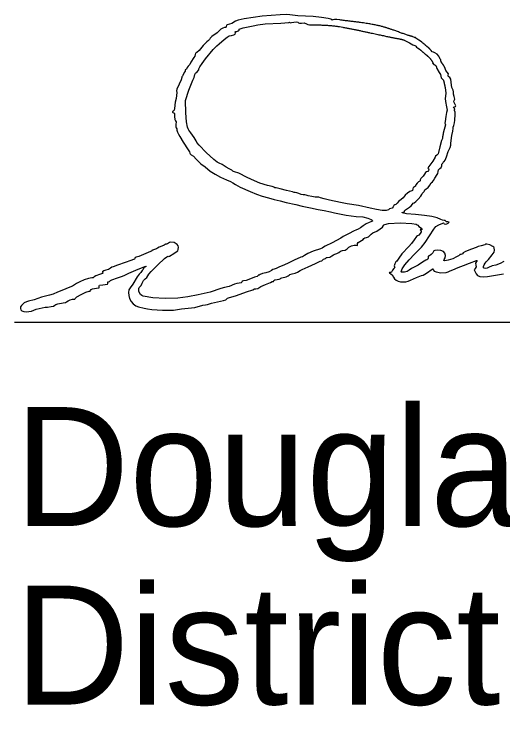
# Model space of a CAD drawing. Extents: x 0 to 34, y 0 to 22.
# Drawn here: x 24.5 to 25.074, y 8.324 to 9.178 of the extents above; entities that cross this region are included whole.
import ezdxf

# ---------------------------------------------------------------- set-up
doc = ezdxf.new("R2010")
doc.units = 0
doc.layers.add('SH_Data', color=7, linetype='Continuous')
doc.layers.add('SH_Text', color=7, linetype='Continuous')

msp = doc.modelspace()

# ---------------------------------------------------------------- linework, layer by layer
at = {"layer": 'SH_Data'}
msp.add_line((24.5, 8.816), (28, 8.816), dxfattribs=at)
at = {"layer": 'SH_Text'}
msp.add_line((24.99279, 9.11981), (24.99243, 9.12063), dxfattribs=at)
for points in [[(24.88266, 9.17131), (24.87945, 9.17171), (24.87637, 9.17174), (24.87441, 9.17133), (24.87367, 9.17112), (24.87336, 9.17155), (24.87215, 9.1723), (24.86924, 9.17291), (24.86121, 9.17428), (24.85134, 9.17546), (24.83332, 9.17635), (24.824, 9.17722), (24.82018, 9.17775), (24.81259, 9.17756), (24.79125, 9.17564), (24.77029, 9.17267), (24.76318, 9.17116), (24.76003, 9.16983), (24.75559, 9.16735), (24.75042, 9.16557), (24.74958, 9.16505), (24.74923, 9.16379), (24.74899, 9.16268), (24.74839, 9.16252), (24.74704, 9.1625), (24.745, 9.1617), (24.74298, 9.16047), (24.74168, 9.15917), (24.73835, 9.15635), (24.7322, 9.15184), (24.73008, 9.14983), (24.72927, 9.14854), (24.7284, 9.14726), (24.72631, 9.14554), (24.72383, 9.14344), (24.722, 9.14122), (24.71719, 9.13549), (24.71461, 9.13313), (24.71323, 9.13242), (24.71291, 9.1321), (24.71277, 9.1307), (24.71228, 9.12871), (24.71109, 9.127), (24.70762, 9.12165), (24.70612, 9.11895), (24.70504, 9.11783), (24.70423, 9.11707), (24.70336, 9.11523), (24.7024, 9.11339), (24.70139, 9.11262), (24.7008, 9.11246), (24.70088, 9.11207), (24.70077, 9.11105), (24.69973, 9.10935), (24.69802, 9.106), (24.69777, 9.10516), (24.69718, 9.10481), (24.69672, 9.10445), (24.69681, 9.10358), (24.69613, 9.10085), (24.69386, 9.09599), (24.69116, 9.09013), (24.69077, 9.08808), (24.69084, 9.08599), (24.69081, 9.08245), (24.69015, 9.07905), (24.68906, 9.07474), (24.68817, 9.0671), (24.68769, 9.0652), (24.68689, 9.06421), (24.68608, 9.0637), (24.6859, 9.06305), (24.6863, 9.06251), (24.68723, 9.06228), (24.6879, 9.06208), (24.68828, 9.0614), (24.68836, 9.05787), (24.68848, 9.05439), (24.68929, 9.05275), (24.69006, 9.05135), (24.68998, 9.04847), (24.68987, 9.04582), (24.69029, 9.04443), (24.69085, 9.0434), (24.69109, 9.04161), (24.6916, 9.03932), (24.69281, 9.0371), (24.69453, 9.03436), (24.69841, 9.02757), (24.70439, 9.01868), (24.70596, 9.01615), (24.70629, 9.01457), (24.70651, 9.01369), (24.70785, 9.01285), (24.71046, 9.01098), (24.71376, 9.00759), (24.71941, 9.00211), (24.72435, 8.99851), (24.73032, 8.99341), (24.73607, 8.98993), (24.74226, 8.98653), (24.74584, 8.98502), (24.74933, 8.98342), (24.754, 8.98118), (24.75704, 8.97992), (24.75992, 8.9779), (24.7656, 8.97481), (24.77744, 8.96948), (24.78482, 8.9664), (24.79133, 8.96418), (24.79871, 8.96197), (24.80566, 8.96028), (24.81272, 8.95847), (24.81967, 8.95648), (24.83115, 8.9543), (24.83864, 8.95242), (24.84819, 8.95031), (24.85731, 8.94854), (24.86425, 8.94718), (24.87192, 8.94548), (24.87669, 8.94441), (24.88254, 8.94344), (24.89038, 8.94155), (24.9021, 8.94029), (24.90977, 8.93958), (24.91576, 8.93832), (24.91966, 8.93663), (24.92071, 8.93566), (24.92109, 8.93464), (24.91736, 8.93316), (24.91371, 8.93153), (24.9102, 8.92902), (24.90708, 8.92666), (24.90438, 8.92539), (24.90151, 8.92414), (24.89977, 8.92339), (24.893, 8.91992), (24.88686, 8.91644), (24.88391, 8.91481), (24.87387, 8.90908), (24.86547, 8.90516), (24.86348, 8.90392), (24.86203, 8.90292), (24.85991, 8.90229), (24.85158, 8.89919), (24.84502, 8.89648), (24.84125, 8.89431), (24.83874, 8.89277), (24.83686, 8.89214), (24.82909, 8.88867), (24.82216, 8.88519), (24.81765, 8.88312), (24.81102, 8.88045), (24.80778, 8.87905), (24.8056, 8.87825), (24.80395, 8.87778), (24.80233, 8.87666), (24.79972, 8.87524), (24.79567, 8.87406), (24.79167, 8.87295), (24.78916, 8.87174), (24.78797, 8.87099), (24.78714, 8.87101), (24.78673, 8.87116), (24.78656, 8.87069), (24.78535, 8.86973), (24.78244, 8.86868), (24.77571, 8.86622), (24.77272, 8.86491), (24.76941, 8.86449), (24.76803, 8.86402), (24.76746, 8.86306), (24.76673, 8.86206), (24.76438, 8.86176), (24.76148, 8.86138), (24.75884, 8.86049), (24.75243, 8.85786), (24.74719, 8.85656), (24.74285, 8.85535), (24.73033, 8.85105), (24.71604, 8.84785), (24.70409, 8.84556), (24.69215, 8.84411), (24.67727, 8.84378), (24.66266, 8.84453), (24.65151, 8.84632), (24.64975, 8.84714), (24.64827, 8.84846), (24.64635, 8.85193), (24.64614, 8.85545), (24.6468, 8.85682), (24.64803, 8.8577), (24.64911, 8.85904), (24.65026, 8.8617), (24.65177, 8.86472), (24.65384, 8.86673), (24.65569, 8.86835), (24.65677, 8.87026), (24.65798, 8.87224), (24.66065, 8.8754), (24.66851, 8.88341), (24.6765, 8.89061), (24.67936, 8.89277), (24.68081, 8.89334), (24.68161, 8.8932), (24.68227, 8.89365), (24.68732, 8.89678), (24.69041, 8.89843), (24.69207, 8.89978), (24.69277, 8.90142), (24.69298, 8.90394), (24.69261, 8.90562), (24.69152, 8.90716), (24.68798, 8.90944), (24.68396, 8.91014), (24.68228, 8.9097), (24.68109, 8.90863), (24.68022, 8.90802), (24.67887, 8.90776), (24.67768, 8.90756), (24.67718, 8.90708), (24.67605, 8.90627), (24.67331, 8.90526), (24.67028, 8.9041), (24.66843, 8.9029), (24.66726, 8.90204), (24.66584, 8.90169), (24.66457, 8.90143), (24.66372, 8.9008), (24.6631, 8.90033), (24.66237, 8.90042), (24.6618, 8.9005), (24.66156, 8.9), (24.66111, 8.89935), (24.66002, 8.89908), (24.65168, 8.89561), (24.6464, 8.89316), (24.64324, 8.89214), (24.64208, 8.89175), (24.64159, 8.89084), (24.64114, 8.88992), (24.64005, 8.88953), (24.6368, 8.88835), (24.63031, 8.88608), (24.62134, 8.88292), (24.61592, 8.88085), (24.61455, 8.88036), (24.61301, 8.87918), (24.61066, 8.87782), (24.60737, 8.87691), (24.60497, 8.87623), (24.60346, 8.87524), (24.60318, 8.87432), (24.60448, 8.87385), (24.60359, 8.87328), (24.59993, 8.87199), (24.59574, 8.87037), (24.59359, 8.86901), (24.59254, 8.86818), (24.59099, 8.86784), (24.58714, 8.86721), (24.58204, 8.86558), (24.57695, 8.86341), (24.57309, 8.86116), (24.56825, 8.85828), (24.56297, 8.85612), (24.55759, 8.85395), (24.55064, 8.85102), (24.5455, 8.84879), (24.54133, 8.84753), (24.53182, 8.84518), (24.5231, 8.84222), (24.51659, 8.84044), (24.51391, 8.83975), (24.51155, 8.83862), (24.5081, 8.83549), (24.5072, 8.83375), (24.50695, 8.83204), (24.50743, 8.83049), (24.50875, 8.82922), (24.51086, 8.82843), (24.51357, 8.82814), (24.51981, 8.82888), (24.52556, 8.83097), (24.53601, 8.83334), (24.53874, 8.83341), (24.54326, 8.83436), (24.54601, 8.83485), (24.5474, 8.83569), (24.54865, 8.83652), (24.5511, 8.83736), (24.55739, 8.83847), (24.55981, 8.83898), (24.56136, 8.83991), (24.56301, 8.84112), (24.56558, 8.84223), (24.56822, 8.84293), (24.57008, 8.84293), (24.57093, 8.84296), (24.57128, 8.84369), (24.57347, 8.84561), (24.57849, 8.84847), (24.58402, 8.85107), (24.58772, 8.85221), (24.58899, 8.85245), (24.58951, 8.85304), (24.59013, 8.85409), (24.59175, 8.855), (24.59667, 8.85583), (24.59946, 8.8561), (24.59977, 8.85667), (24.59961, 8.85769), (24.59947, 8.85875), (24.59995, 8.85935), (24.60405, 8.85987), (24.6093, 8.86051), (24.60997, 8.86116), (24.60978, 8.86222), (24.60979, 8.86315), (24.61069, 8.86349), (24.61167, 8.86371), (24.61208, 8.86425), (24.61285, 8.86494), (24.61468, 8.86553), (24.62115, 8.86781), (24.62585, 8.86957), (24.62915, 8.87085), (24.63465, 8.87339), (24.64537, 8.87819), (24.65448, 8.88165), (24.65488, 8.88131), (24.65351, 8.88051), (24.65198, 8.87959), (24.6517, 8.87885), (24.65156, 8.87796), (24.65041, 8.87663), (24.64854, 8.87434), (24.64678, 8.87215), (24.64425, 8.86901), (24.63934, 8.86045), (24.63628, 8.8563), (24.63463, 8.85379), (24.63402, 8.85066), (24.63435, 8.84719), (24.63548, 8.84363), (24.63732, 8.84026), (24.63973, 8.83736), (24.64262, 8.83518), (24.64585, 8.83399), (24.65244, 8.83238), (24.65642, 8.83137), (24.66165, 8.8306), (24.67423, 8.8298), (24.68691, 8.83004), (24.69641, 8.83141), (24.70446, 8.83224), (24.71228, 8.83306), (24.7216, 8.83574), (24.72474, 8.83619), (24.72699, 8.83676), (24.73186, 8.83805), (24.73882, 8.8396), (24.74605, 8.84142), (24.74853, 8.84219), (24.74983, 8.8432), (24.75064, 8.84404), (24.75194, 8.84439), (24.76117, 8.84738), (24.7731, 8.85139), (24.78033, 8.85406), (24.7826, 8.85508), (24.78399, 8.85523), (24.78622, 8.85564), (24.79003, 8.85792), (24.79524, 8.85997), (24.80141, 8.8627), (24.80317, 8.86368), (24.80421, 8.86378), (24.80475, 8.86382), (24.80529, 8.86467), (24.80652, 8.86575), (24.80922, 8.8661), (24.81161, 8.86635), (24.8126, 8.86696), (24.81321, 8.86758), (24.81466, 8.86783), (24.8198, 8.86914), (24.82207, 8.87025), (24.82302, 8.87122), (24.82415, 8.87192), (24.82686, 8.87255), (24.83021, 8.87346), (24.83286, 8.87482), (24.83611, 8.87651), (24.83857, 8.87771), (24.84559, 8.88084), (24.85427, 8.88479), (24.85976, 8.88742), (24.86163, 8.88819), (24.86268, 8.88921), (24.86348, 8.89005), (24.86478, 8.8904), (24.86594, 8.89067), (24.86642, 8.89132), (24.86687, 8.89193), (24.86794, 8.89209), (24.87103, 8.89223), (24.87342, 8.89393), (24.87525, 8.89523), (24.87711, 8.89583), (24.87917, 8.8965), (24.88146, 8.89795), (24.88375, 8.89939), (24.8858, 8.90005), (24.88924, 8.90051), (24.89128, 8.90223), (24.89355, 8.90399), (24.89669, 8.90547), (24.89985, 8.90638), (24.90223, 8.90639), (24.90352, 8.90623), (24.9035, 8.90715), (24.90351, 8.9083), (24.90435, 8.90951), (24.90833, 8.91193), (24.91018, 8.91304), (24.91124, 8.91427), (24.91231, 8.9152), (24.91424, 8.91557), (24.91645, 8.9161), (24.91811, 8.91768), (24.91976, 8.91946), (24.92182, 8.92077), (24.92646, 8.92302), (24.93039, 8.92545), (24.93311, 8.92771), (24.93413, 8.92946), (24.93457, 8.93017), (24.93581, 8.93079), (24.94025, 8.93177), (24.95382, 8.93262), (24.96768, 8.93197), (24.97248, 8.93106), (24.97396, 8.93046), (24.97467, 8.92976), (24.97574, 8.92851), (24.97766, 8.92722), (24.9793, 8.92605), (24.97967, 8.92507), (24.97906, 8.92462), (24.97834, 8.92473), (24.97777, 8.92483), (24.97753, 8.92438), (24.97859, 8.92318), (24.97869, 8.9221), (24.97754, 8.92014), (24.97583, 8.91824), (24.97428, 8.91736), (24.97317, 8.91666), (24.97014, 8.91255), (24.96711, 8.9084), (24.96404, 8.90501), (24.95596, 8.8961), (24.9522, 8.8913), (24.95062, 8.88867), (24.94995, 8.8878), (24.94865, 8.88682), (24.94748, 8.88461), (24.94685, 8.88224), (24.9472, 8.88081), (24.94785, 8.88022), (24.94741, 8.88), (24.94624, 8.87908), (24.9449, 8.8769), (24.94351, 8.87476), (24.94225, 8.87427), (24.94142, 8.87437), (24.94107, 8.87398), (24.94157, 8.87333), (24.94278, 8.8728), (24.94442, 8.87145), (24.94594, 8.86872), (24.94716, 8.86684), (24.94906, 8.86531), (24.9515, 8.86415), (24.9543, 8.86341), (24.96032, 8.86325), (24.96321, 8.8639), (24.96581, 8.86508), (24.97319, 8.86829), (24.97879, 8.87061), (24.98087, 8.8713), (24.98285, 8.8722), (24.98583, 8.87434), (24.99048, 8.87738), (24.99115, 8.8777), (24.99145, 8.87847), (24.99184, 8.87856), (24.99273, 8.87727), (24.99397, 8.87601), (24.99602, 8.87505), (25.00165, 8.87406), (25.0078, 8.87441), (25.0105, 8.87511), (25.01266, 8.87619), (25.01578, 8.87738), (25.02188, 8.87997), (25.02817, 8.88257), (25.03554, 8.8851), (25.04377, 8.88836), (25.04455, 8.88823), (25.0436, 8.88703), (25.0423, 8.88515), (25.04278, 8.88304), (25.04329, 8.88093), (25.04216, 8.87907), (25.04105, 8.87734), (25.04161, 8.87581), (25.0432, 8.87281), (25.04468, 8.87078), (25.04746, 8.86952), (25.0515, 8.86907), (25.05675, 8.86942), (25.07072, 8.87173), (25.07537, 8.87287)], [(25.00359, 9.03182), (25.00264, 9.02972), (25.00054, 9.02191), (24.99908, 9.01525), (24.99848, 9.01381), (24.997, 9.0124), (24.99551, 9.01116), (24.99489, 9.0101), (24.99228, 9.00543), (24.98756, 8.99908), (24.98638, 8.99731), (24.98705, 8.99632), (24.98759, 8.99541), (24.98724, 8.99425), (24.98627, 8.99325), (24.9849, 8.99283), (24.98373, 8.992), (24.98245, 8.99001), (24.98097, 8.9877), (24.97932, 8.9861), (24.97805, 8.98482), (24.97753, 8.98328), (24.97734, 8.98205), (24.97687, 8.98155), (24.97553, 8.98084), (24.97375, 8.97924), (24.97228, 8.9775), (24.97186, 8.97638), (24.97167, 8.97575), (24.97058, 8.97522), (24.96928, 8.97432), (24.96885, 8.97251), (24.96851, 8.97086), (24.96757, 8.97026), (24.96537, 8.96941), (24.96232, 8.96743), (24.9596, 8.9652), (24.95843, 8.9636), (24.95742, 8.96216), (24.95498, 8.96029), (24.95213, 8.95812), (24.95011, 8.95594), (24.94874, 8.95441), (24.94746, 8.95377), (24.94635, 8.95313), (24.94541, 8.9516), (24.94435, 8.95004), (24.94294, 8.94943), (24.94145, 8.94904), (24.94018, 8.9481), (24.93753, 8.94724), (24.93245, 8.94733), (24.92581, 8.94831), (24.9185, 8.95008), (24.90461, 8.95306), (24.89164, 8.95488), (24.88378, 8.95658), (24.87076, 8.95939), (24.86422, 8.96083), (24.86008, 8.96218), (24.858, 8.96295), (24.85642, 8.963), (24.8539, 8.96294), (24.84976, 8.96348), (24.84566, 8.96434), (24.84324, 8.96523), (24.84179, 8.96575), (24.83977, 8.96583), (24.8372, 8.96611), (24.83444, 8.96712), (24.83206, 8.96808), (24.83043, 8.96822), (24.82895, 8.96828), (24.82698, 8.96901), (24.82014, 8.97079), (24.81271, 8.97254), (24.80777, 8.97373), (24.80618, 8.974), (24.8052, 8.97464), (24.80438, 8.97521), (24.80319, 8.97531), (24.79784, 8.97649), (24.78873, 8.97944), (24.78222, 8.98201), (24.77397, 8.98622), (24.76382, 8.9911), (24.75883, 8.99283), (24.75757, 8.99306), (24.75704, 8.99359), (24.75571, 8.9947), (24.75249, 8.99628), (24.74889, 8.9981), (24.74663, 8.99976), (24.74438, 9.00128), (24.7408, 9.00277), (24.73831, 9.0042), (24.73462, 9.00708), (24.7255, 9.01534), (24.71724, 9.02387), (24.71462, 9.02709), (24.71364, 9.029), (24.71123, 9.03295), (24.70754, 9.0384), (24.70523, 9.04188), (24.70431, 9.04309), (24.70351, 9.0451), (24.70232, 9.05167), (24.7016, 9.06203), (24.7013, 9.0766), (24.70509, 9.08874), (24.7097, 9.10047), (24.71145, 9.10368), (24.71233, 9.10721), (24.71309, 9.10862), (24.71487, 9.11046), (24.71683, 9.11262), (24.71699, 9.11369), (24.7181, 9.1161), (24.72068, 9.12006), (24.72485, 9.12548), (24.73371, 9.1365), (24.73803, 9.14103), (24.74078, 9.14323), (24.74672, 9.14822), (24.75016, 9.15128), (24.75248, 9.15256), (24.75552, 9.15287), (24.75797, 9.15367), (24.75952, 9.15482), (24.75987, 9.15616), (24.75978, 9.15747), (24.76056, 9.1576), (24.76178, 9.15773), (24.76318, 9.15848), (24.76424, 9.15949), (24.76442, 9.16037), (24.76563, 9.16106), (24.76902, 9.16191), (24.78074, 9.16461), (24.78619, 9.16562), (24.795, 9.16662), (24.81347, 9.16774), (24.8228, 9.16847), (24.82357, 9.16869), (24.82389, 9.16825), (24.82444, 9.16778), (24.82611, 9.1682), (24.82865, 9.16883), (24.83133, 9.16902), (24.83344, 9.16877), (24.8343, 9.1681), (24.83519, 9.16755), (24.8378, 9.16775), (24.84099, 9.16789), (24.84341, 9.16696), (24.84536, 9.16601), (24.84707, 9.16567)], [(24.95871, 9.1476), (24.95937, 9.14734), (24.96489, 9.14431), (24.96854, 9.14216), (24.97089, 9.14127), (24.9719, 9.14101), (24.97232, 9.14038), (24.97294, 9.13952), (24.97441, 9.13869), (24.97636, 9.13749), (24.9781, 9.13571), (24.98048, 9.1336)], [(24.97913, 9.14526), (24.97794, 9.14651), (24.97579, 9.14768), (24.97334, 9.14896), (24.97232, 9.15009), (24.97215, 9.15064), (24.97175, 9.15054), (24.97096, 9.15045), (24.96987, 9.15104), (24.96875, 9.15168)], [(25.00197, 9.12204), (25.00164, 9.12319), (25.00155, 9.12438), (25.00099, 9.1252), (25.0001, 9.12721), (24.99924, 9.12889), (24.9972, 9.13095), (24.99481, 9.13271), (24.99287, 9.13346), (24.9916, 9.13403), (24.99027, 9.13541), (24.98915, 9.13672)], [(25.07565, 8.88714), (25.07156, 8.88504), (25.06657, 8.88309), (25.06222, 8.88195), (25.0579, 8.88035), (25.05622, 8.87953), (25.05439, 8.87916), (25.05279, 8.87927), (25.05181, 8.87988), (25.05188, 8.88121), (25.05269, 8.88329), (25.05388, 8.88538), (25.05508, 8.8867), (25.05758, 8.88953), (25.06215, 8.89518), (25.06439, 8.89822), (25.06481, 8.90038), (25.06435, 8.90318), (25.06392, 8.90407), (25.06281, 8.90499), (25.05937, 8.90663), (25.05572, 8.9075), (25.05434, 8.90746), (25.05356, 8.90701), (25.04895, 8.90568), (25.04552, 8.90489), (25.0431, 8.90381), (25.03789, 8.9016), (25.03082, 8.89889), (25.0281, 8.89739), (25.02701, 8.89632), (25.0265, 8.89582), (25.02527, 8.89561), (25.02405, 8.89535), (25.02354, 8.89474), (25.02324, 8.89413), (25.02252, 8.89387), (25.02013, 8.8927), (25.01589, 8.8904), (25.01044, 8.88871), (25.0062, 8.88818), (25.0053, 8.88853), (25.0056, 8.88938), (25.00682, 8.89166), (25.00706, 8.89435), (25.00636, 8.89697), (25.00476, 8.89902), (25.00167, 8.90034), (24.99783, 8.90074), (24.99454, 8.90026), (24.99353, 8.89969), (24.99316, 8.89889), (24.99232, 8.89742), (24.99041, 8.8955), (24.98833, 8.89392), (24.987, 8.89349), (24.98661, 8.89342), (24.98675, 8.89261), (24.98681, 8.89131), (24.98621, 8.89003), (24.98516, 8.88905), (24.98386, 8.88867), (24.98191, 8.8878), (24.97898, 8.88573), (24.97511, 8.88309), (24.97089, 8.88088), (24.96715, 8.87892), (24.96444, 8.87688), (24.96225, 8.87563), (24.95907, 8.87475), (24.9562, 8.87449), (24.9553, 8.87466), (24.95496, 8.87509), (24.95612, 8.87842), (24.95938, 8.8833), (24.9644, 8.88929), (24.97083, 8.89595), (24.97892, 8.90426), (24.98319, 8.90949), (24.9883, 8.91721), (24.99359, 8.92543), (24.99576, 8.92853), (24.99923, 8.93031), (25.00422, 8.93235), (25.005, 8.93258), (25.00531, 8.93212), (25.00579, 8.9314), (25.00699, 8.93124), (25.00855, 8.93161), (25.01013, 8.93247), (25.01134, 8.93358), (25.00992, 8.93378), (25.00841, 8.93406), (25.00745, 8.93471), (25.00663, 8.93529), (25.00545, 8.9354), (25.00374, 8.9357), (25.00165, 8.93674), (24.99746, 8.93862), (24.99102, 8.94022), (24.98245, 8.94151), (24.97189, 8.94248), (24.96122, 8.94344), (24.95631, 8.9443), (24.95623, 8.94488), (24.95744, 8.94509), (24.95869, 8.94531), (24.95894, 8.94584), (24.95906, 8.94678), (24.96016, 8.94808), (24.96466, 8.9511), (24.96695, 8.95273), (24.9684, 8.9545), (24.96927, 8.95582), (24.97014, 8.95638), (24.97211, 8.95771), (24.97519, 8.96072), (24.97802, 8.964), (24.97927, 8.96608), (24.97979, 8.96723), (24.98106, 8.96836), (24.98222, 8.96946), (24.9825, 8.97052), (24.98297, 8.97156), (24.98457, 8.97259), (24.98679, 8.9743), (24.98873, 8.97704), (24.99034, 8.9796), (24.99175, 8.98095), (24.99315, 8.98243), (24.99473, 8.98529), (24.9974, 8.98973), (24.99808, 8.99091), (24.99836, 8.9929), (24.99885, 8.99512), (25.00053, 8.99646), (25.00221, 8.99779), (25.0027, 8.99992), (25.00296, 9.00166), (25.00357, 9.00238), (25.00419, 9.00276), (25.00444, 9.00368), (25.00476, 9.0046), (25.00553, 9.00498), (25.00679, 9.00658), (25.00831, 9.01041), (25.01038, 9.01664), (25.01254, 9.02133), (25.01342, 9.02395), (25.01349, 9.02618), (25.01366, 9.02967), (25.01474, 9.03531), (25.01584, 9.0407), (25.01604, 9.04361), (25.01612, 9.04519), (25.01695, 9.04737), (25.01788, 9.05019), (25.01822, 9.05331), (25.01851, 9.06032), (25.01854, 9.06293), (25.0181, 9.06401), (25.01773, 9.06452), (25.01789, 9.06575), (25.01802, 9.06699), (25.01752, 9.06748), (25.01686, 9.06774), (25.01659, 9.06835), (25.01698, 9.06897), (25.01789, 9.06922), (25.01884, 9.06953), (25.01914, 9.07038), (25.01782, 9.0734), (25.01694, 9.07522), (25.01746, 9.0766), (25.01803, 9.07827), (25.01738, 9.08112), (25.01666, 9.08418), (25.01651, 9.08692), (25.01634, 9.0889), (25.01559, 9.09014), (25.01473, 9.09174), (25.01429, 9.09458), (25.01334, 9.10168), (25.01244, 9.10368), (25.01127, 9.10459), (25.0102, 9.10524), (25.0105, 9.10652), (25.01069, 9.10814), (25.00923, 9.11001), (25.00767, 9.11204), (25.00687, 9.11418), (25.00599, 9.11614)], [(24.99279, 9.11981), (24.99443, 9.11872), (24.99582, 9.11772), (24.99617, 9.11692), (24.99682, 9.11433), (24.99988, 9.10944), (25.00127, 9.10704), (25.00186, 9.10511), (25.00221, 9.10343), (25.00313, 9.10197), (25.0045, 9.10086)], [(25.00683, 9.09092), (25.00729, 9.08914), (25.0075, 9.08484), (25.00696, 9.07877), (25.00706, 9.07533), (25.0085, 9.06922), (25.00915, 9.06536), (25.00842, 9.0624), (25.00744, 9.05786), (25.00661, 9.05188), (25.00644, 9.04999), (25.00689, 9.04926), (25.00714, 9.04809), (25.00644, 9.04513), (25.00473, 9.03962)]]:
    msp.add_lwpolyline(points, dxfattribs=at)
for points in [[(24.84707, 9.16567), (24.87103, 9.16567), (24.89852, 9.16052), (24.92383, 9.1551), (24.9418, 9.1512), (24.95734, 9.14832), (24.95871, 9.1476)], [(24.96875, 9.15168), (24.96135, 9.15368), (24.94194, 9.16088), (24.92701, 9.16521), (24.90537, 9.16868), (24.88266, 9.17131)], [(24.98915, 9.13672), (24.98791, 9.13799), (24.98553, 9.13997), (24.98165, 9.14329), (24.97913, 9.14526)], [(24.98048, 9.1336), (24.98352, 9.13111), (24.9855, 9.12949), (24.98821, 9.12707), (24.99055, 9.12412), (24.99217, 9.12121), (24.99279, 9.11981)], [(25.00599, 9.11614), (25.00518, 9.11766), (25.00455, 9.11854), (25.00384, 9.11951), (25.00333, 9.12029), (25.0028, 9.12105), (25.00197, 9.12204)], [(25.0045, 9.10086), (25.00494, 9.09967), (25.00535, 9.09814), (25.00572, 9.09648), (25.00641, 9.09339), (25.00683, 9.09092)], [(25.00473, 9.03962), (25.00429, 9.03763), (25.00429, 9.03662), (25.00381, 9.03496), (25.00381, 9.03346), (25.00359, 9.03182)]]:
    msp.add_open_spline(points, degree=2, dxfattribs=at)

# ---------------------------------------------------------------- texts
for s, p in [('Douglas A. Gruver, P.E.', (24.5, 8.576)), ('District       Deputy Director', (24.5, 8.366))]:
    msp.add_text(s, height=0.1399997, dxfattribs=at).set_placement(p)

doc.saveas('drawing.dxf')
